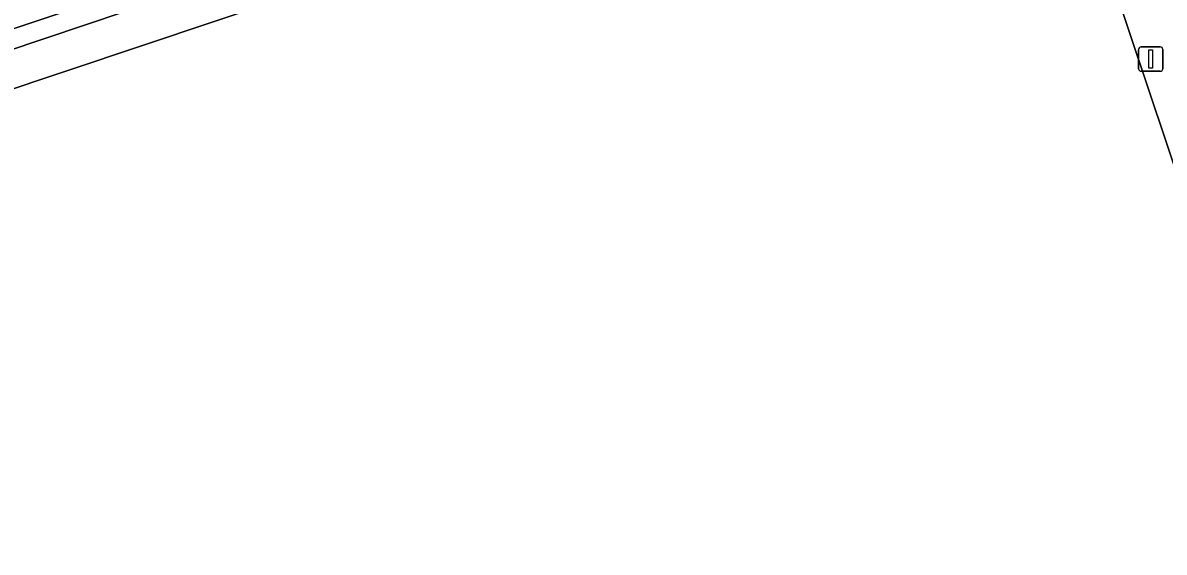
# Model space of a CAD drawing. Extents: x 158086 to 159499, y 382904 to 383981.
# Drawn here: x 159267.26 to 159314.14, y 383228.37 to 383250.13 of the extents above; entities that cross this region are included whole.
import ezdxf

# ---------------------------------------------------------------- set-up
doc = ezdxf.new("R2010")
doc.units = 0
for name, color, linetype in [('IMGEO_Groenvoorziening', 7, 'Continuous'), ('IMGEO_Haag', 7, 'Continuous'), ('IMGEO_Lichtmast', 7, 'Continuous'), ('IMGEO_Parkeervlak_halfverhard', 7, 'Continuous'), ('IMGEO_Terreindeel_halfverhard', 7, 'Continuous'), ('IMGEO_Voetpad_open', 7, 'Continuous')]:
    doc.layers.add(name, color=color, linetype=linetype)

msp = doc.modelspace()

# ---------------------------------------------------------------- linework, layer by layer
at = {"layer": 'IMGEO_Groenvoorziening'}
msp.add_lwpolyline([(159327.075, 383264.915), (159317.772, 383269.588), (159316.769, 383269.919), (159314.6, 383270.14), (159313.481, 383270.019), (159255.652, 383251.355), (159256.477, 383248.651), (159255.437, 383248.302), (159256.152, 383246.381), (159267.197, 383250), (159319.537, 383267.443)], dxfattribs=at)
msp.add_lwpolyline([(159308.172, 383262.959), (159319.588, 383266.829), (159322.621, 383265.984), (159328.179, 383259.977), (159328.916, 383258.395), (159338.16, 383229.441), (159338.68, 383229.51), (159339.35, 383229.765), (159329.984, 383258.795), (159328.691, 383260.326), (159322.843, 383266.52), (159319.537, 383267.443), (159267.197, 383250), (159256.152, 383246.381), (159256.457, 383245.56)], close=True, dxfattribs=at)
at = {"layer": 'IMGEO_Haag'}
msp.add_lwpolyline([(159322.843, 383266.52), (159319.537, 383267.443), (159267.197, 383250), (159256.152, 383246.381), (159256.457, 383245.56), (159308.172, 383262.959), (159319.588, 383266.829), (159322.621, 383265.984), (159328.179, 383259.977), (159328.916, 383258.395), (159338.16, 383229.441), (159338.68, 383229.51), (159339.35, 383229.765), (159329.984, 383258.795), (159328.691, 383260.326)], close=True, dxfattribs=at)
at = {"layer": 'IMGEO_Lichtmast'}
for p, q in [((159313.091, 383248.241), (159313.091, 383249.041)), ((159313.091, 383249.041), (159313.091, 383248.241)), ((159313.191, 383249.141), (159313.981, 383249.141)), ((159313.981, 383249.141), (159313.191, 383249.141)), ((159314.081, 383249.041), (159314.081, 383248.241)), ((159314.081, 383248.241), (159314.081, 383249.041)), ((159313.981, 383248.141), (159313.191, 383248.141)), ((159313.191, 383248.141), (159313.981, 383248.141))]:
    msp.add_line(p, q, dxfattribs=at)
msp.add_lwpolyline([(159313.511, 383249.016), (159313.661, 383249.016), (159313.661, 383248.266), (159313.511, 383248.266), (159313.511, 383249.016)], dxfattribs=at)
for centre, start, end in [((159313.191, 383249.041), 90, 180), ((159313.191, 383249.041), 90, 180), ((159313.981, 383249.041), 0, 90), ((159313.981, 383249.041), 360, 90), ((159313.191, 383248.241), 180, 270), ((159313.191, 383248.241), 180, 270), ((159313.981, 383248.241), 270, 0), ((159313.981, 383248.241), 270, 0)]:
    msp.add_arc(centre, 0.1, start, end, dxfattribs=at)
at = {"layer": 'IMGEO_Parkeervlak_halfverhard'}
msp.add_lwpolyline([(159328.916, 383258.395), (159328.179, 383259.977), (159322.621, 383265.984), (159319.588, 383266.829), (159308.172, 383262.959), (159308.694, 383261.448), (159308.784, 383261.478), (159320.511, 383226.489), (159321.285, 383224.179), (159321.382, 383223.84), (159322.405, 383224.184), (159324.106, 383224.752), (159338.16, 383229.441)], close=True, dxfattribs=at)
at = {"layer": 'IMGEO_Terreindeel_halfverhard'}
msp.add_lwpolyline([(159268.754, 383209.191), (159320.511, 383226.489), (159308.784, 383261.478), (159308.694, 383261.448), (159256.869, 383244.073), (159259.57, 383236.279), (159259.861, 383236.378), (159262.891, 383227.459), (159263.695, 383225.092), (159266.688, 383216.282), (159266.396, 383216.183)], close=True, dxfattribs=at)
at = {"layer": 'IMGEO_Voetpad_open'}
msp.add_lwpolyline([(159308.694, 383261.448), (159308.172, 383262.959), (159256.457, 383245.56), (159256.152, 383246.381), (159255.437, 383248.302), (159249.859, 383246.522), (159248.378, 383246.08), (159242.38, 383244.186), (159241.791, 383244), (159242.326, 383242.253), (159242.963, 383242.456), (159243.474, 383242.619), (159251.507, 383245.179), (159252.674, 383245.551), (159252.864, 383245.616), (159256.213, 383235.771), (159257.254, 383236.126), (159257.444, 383236.191), (159257.637, 383235.621), (159259.57, 383236.279), (159256.869, 383244.073)], close=True, dxfattribs=at)

doc.saveas('drawing.dxf')
